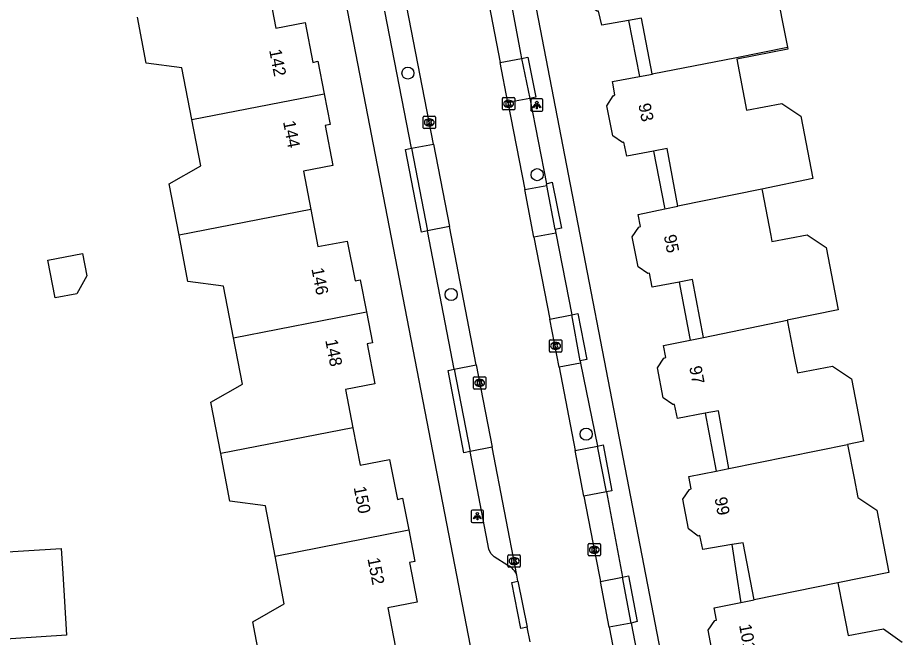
# Model space of a CAD drawing. Extents: x 159628 to 160723, y 388176 to 389416.
# Drawn here: x 160461.7 to 160533.3, y 388506.9 to 388557.1 of the extents above; entities that cross this region are included whole.
import ezdxf

# ---------------------------------------------------------------- set-up
doc = ezdxf.new("R2010")
doc.units = 0
for name, color, linetype in [('IMGEO_Boom', 7, 'Continuous'), ('IMGEO_Kolk', 7, 'Continuous'), ('IMGEO_Lichtpunt', 7, 'Continuous'), ('IMGEO_Pand', 7, 'Continuous'), ('IMGEO_Pand_nummerreeks', 7, 'Continuous'), ('IMGEO_Pand_overbouw', 7, 'Continuous'), ('IMGEO_Parkeervlak_open', 7, 'Continuous'), ('IMGEO_Rijbaan_lokaal_gesloten', 7, 'Continuous'), ('IMGEO_Voetpad_open', 7, 'Continuous')]:
    doc.layers.add(name, color=color, linetype=linetype)

msp = doc.modelspace()

# ---------------------------------------------------------------- linework, layer by layer
at = {"layer": 'IMGEO_Boom'}
for centre in [(160493.297, 388552.575), (160503.758, 388544.358), (160496.797, 388534.666), (160507.718, 388523.365)]:
    msp.add_circle(centre, 0.489, dxfattribs=at)
at = {"layer": 'IMGEO_Kolk'}
for p, q in [((160500.938, 388549.669), (160500.938, 388550.521)), ((160501.013, 388550.595), (160501.865, 388550.595)), ((160501.939, 388550.521), (160501.939, 388549.669)), ((160501.449, 388549.815), (160501.424, 388549.815)), ((160501.426, 388550.375), (160501.451, 388550.375)), ((160494.526, 388548.16), (160494.526, 388549.012)), ((160494.601, 388549.086), (160495.453, 388549.086)), ((160495.527, 388549.012), (160495.527, 388548.16)), ((160501.865, 388549.595), (160501.013, 388549.595)), ((160495.037, 388548.306), (160495.012, 388548.306)), ((160495.014, 388548.866), (160495.039, 388548.866)), ((160495.453, 388548.086), (160494.601, 388548.086)), ((160504.742, 388530.078), (160504.742, 388530.93)), ((160504.817, 388531.004), (160505.669, 388531.004)), ((160505.23, 388530.784), (160505.255, 388530.784)), ((160505.743, 388530.93), (160505.743, 388530.078)), ((160505.669, 388530.004), (160504.817, 388530.004)), ((160505.253, 388530.224), (160505.228, 388530.224)), ((160498.601, 388527.084), (160498.601, 388527.936)), ((160498.676, 388528.01), (160499.528, 388528.01)), ((160499.089, 388527.79), (160499.114, 388527.79)), ((160499.602, 388527.936), (160499.602, 388527.084)), ((160499.528, 388527.01), (160498.676, 388527.01)), ((160499.112, 388527.23), (160499.087, 388527.23)), ((160507.876, 388513.591), (160507.876, 388514.443)), ((160507.951, 388514.517), (160508.803, 388514.517)), ((160508.364, 388514.297), (160508.389, 388514.297)), ((160508.877, 388514.443), (160508.877, 388513.591)), ((160501.387, 388512.676), (160501.387, 388513.528)), ((160501.462, 388513.602), (160502.314, 388513.602)), ((160501.875, 388513.382), (160501.9, 388513.382)), ((160502.388, 388513.528), (160502.388, 388512.676)), ((160508.803, 388513.517), (160507.951, 388513.517)), ((160508.387, 388513.737), (160508.362, 388513.737)), ((160502.314, 388512.602), (160501.462, 388512.602)), ((160501.898, 388512.822), (160501.873, 388512.822))]:
    msp.add_line(p, q, dxfattribs=at)
for points in [[(160500.938, 388549.669), (160500.938, 388550.521)], [(160501.013, 388550.595), (160501.865, 388550.595)], [(160501.939, 388550.521), (160501.939, 388549.669)], [(160501.259, 388550.295), (160501.382, 388550.295), (160501.382, 388550.144), (160501.512, 388550.295), (160501.676, 388550.295), (160501.53, 388550.144), (160501.683, 388549.895), (160501.531, 388549.895), (160501.446, 388550.059), (160501.382, 388549.992), (160501.382, 388549.895), (160501.259, 388549.895), (160501.259, 388550.295)], [(160494.526, 388548.16), (160494.526, 388549.012)], [(160494.601, 388549.086), (160495.453, 388549.086)], [(160495.527, 388549.012), (160495.527, 388548.16)], [(160501.865, 388549.595), (160501.013, 388549.595)], [(160494.847, 388548.786), (160494.97, 388548.786), (160494.97, 388548.635), (160495.1, 388548.786), (160495.264, 388548.786), (160495.118, 388548.635), (160495.271, 388548.386), (160495.119, 388548.386), (160495.034, 388548.55), (160494.97, 388548.483), (160494.97, 388548.386), (160494.847, 388548.386), (160494.847, 388548.786)], [(160495.453, 388548.086), (160494.601, 388548.086)], [(160504.742, 388530.078), (160504.742, 388530.93)], [(160504.817, 388531.004), (160505.669, 388531.004)], [(160505.063, 388530.704), (160505.186, 388530.704), (160505.186, 388530.553), (160505.316, 388530.704), (160505.48, 388530.704), (160505.334, 388530.553), (160505.487, 388530.304), (160505.335, 388530.304), (160505.25, 388530.468), (160505.186, 388530.401), (160505.186, 388530.304), (160505.063, 388530.304), (160505.063, 388530.704)], [(160505.743, 388530.93), (160505.743, 388530.078)], [(160505.669, 388530.004), (160504.817, 388530.004)], [(160498.601, 388527.084), (160498.601, 388527.936)], [(160498.676, 388528.01), (160499.528, 388528.01)], [(160498.922, 388527.71), (160499.045, 388527.71), (160499.045, 388527.559), (160499.175, 388527.71), (160499.339, 388527.71), (160499.193, 388527.559), (160499.346, 388527.31), (160499.194, 388527.31), (160499.109, 388527.474), (160499.045, 388527.407), (160499.045, 388527.31), (160498.922, 388527.31), (160498.922, 388527.71)], [(160499.602, 388527.936), (160499.602, 388527.084)], [(160499.528, 388527.01), (160498.676, 388527.01)], [(160507.876, 388513.591), (160507.876, 388514.443)], [(160507.951, 388514.517), (160508.803, 388514.517)], [(160508.197, 388514.217), (160508.32, 388514.217), (160508.32, 388514.066), (160508.45, 388514.217), (160508.614, 388514.217), (160508.468, 388514.066), (160508.621, 388513.817), (160508.469, 388513.817), (160508.384, 388513.981), (160508.32, 388513.914), (160508.32, 388513.817), (160508.197, 388513.817), (160508.197, 388514.217)], [(160508.877, 388514.443), (160508.877, 388513.591)], [(160501.387, 388512.676), (160501.387, 388513.528)], [(160501.462, 388513.602), (160502.314, 388513.602)], [(160501.708, 388513.302), (160501.831, 388513.302), (160501.831, 388513.151), (160501.961, 388513.302), (160502.125, 388513.302), (160501.979, 388513.151), (160502.132, 388512.902), (160501.98, 388512.902), (160501.895, 388513.066), (160501.831, 388512.999), (160501.831, 388512.902), (160501.708, 388512.902), (160501.708, 388513.302)], [(160502.388, 388513.528), (160502.388, 388512.676)], [(160508.803, 388513.517), (160507.951, 388513.517)], [(160502.314, 388512.602), (160501.462, 388512.602)]]:
    msp.add_lwpolyline(points, dxfattribs=at)
for centre, start, end in [((160501.015, 388550.519), 91.55205, 178.44795), ((160501.015, 388550.519), 91.55205, 178.44795), ((160501.863, 388550.519), 1.55205, 88.44795), ((160501.863, 388550.519), 1.55205, 88.44795), ((160494.603, 388549.01), 91.55205, 178.44795), ((160494.603, 388549.01), 91.55205, 178.44795), ((160495.451, 388549.01), 1.55205, 88.44795), ((160495.451, 388549.01), 1.55205, 88.44795), ((160501.015, 388549.671), 181.55205, 268.44795), ((160501.015, 388549.671), 181.55205, 268.44795), ((160501.863, 388549.671), 271.55205, 358.44795), ((160501.863, 388549.671), 271.55205, 358.44795), ((160494.603, 388548.162), 181.55205, 268.44795), ((160494.603, 388548.162), 181.55205, 268.44795), ((160495.451, 388548.162), 271.55205, 358.44795), ((160495.451, 388548.162), 271.55205, 358.44795), ((160504.819, 388530.928), 91.55205, 178.44795), ((160504.819, 388530.928), 91.55205, 178.44795), ((160505.667, 388530.928), 1.55205, 88.44795), ((160505.667, 388530.928), 1.55205, 88.44795), ((160504.819, 388530.08), 181.55205, 268.44795), ((160504.819, 388530.08), 181.55205, 268.44795), ((160505.667, 388530.08), 271.55205, 358.44795), ((160505.667, 388530.08), 271.55205, 358.44795), ((160498.678, 388527.934), 91.55205, 178.44795), ((160498.678, 388527.934), 91.55205, 178.44795), ((160499.526, 388527.934), 1.55205, 88.44795), ((160499.526, 388527.934), 1.55205, 88.44795), ((160498.678, 388527.086), 181.55205, 268.44795), ((160498.678, 388527.086), 181.55205, 268.44795), ((160499.526, 388527.086), 271.55205, 358.44795), ((160499.526, 388527.086), 271.55205, 358.44795), ((160507.953, 388514.441), 91.55205, 178.44795), ((160507.953, 388514.441), 91.55205, 178.44795), ((160508.801, 388514.441), 1.55205, 88.44795), ((160508.801, 388514.441), 1.55205, 88.44795), ((160501.464, 388513.526), 91.55205, 178.44795), ((160501.464, 388513.526), 91.55205, 178.44795), ((160502.312, 388513.526), 1.55205, 88.44795), ((160502.312, 388513.526), 1.55205, 88.44795), ((160507.953, 388513.593), 181.55205, 268.44795), ((160507.953, 388513.593), 181.55205, 268.44795), ((160508.801, 388513.593), 271.55205, 358.44795), ((160508.801, 388513.593), 271.55205, 358.44795), ((160501.464, 388512.678), 181.55205, 268.44795), ((160501.464, 388512.678), 181.55205, 268.44795), ((160502.312, 388512.678), 271.55205, 358.44795), ((160502.312, 388512.678), 271.55205, 358.44795)]:
    msp.add_arc(centre, 0.0765, start, end, dxfattribs=at)
for centre, major_axis, ratio, start_param, end_param in [((160501.425, 388550.095), (-0.387, 0.002), 0.722429, 4.712389, 7.853982), ((160501.45, 388550.095), (-0.39, 0.002), 0.717154, 1.570796, 4.712389), ((160495.013, 388548.586), (-0.387, 0.002), 0.722429, 4.712389, 7.853982), ((160495.038, 388548.586), (-0.39, 0.002), 0.717154, 1.570796, 4.712389), ((160505.229, 388530.504), (-0.387, 0.002), 0.722429, 4.712389, 7.853982), ((160505.254, 388530.504), (-0.39, 0.002), 0.717154, 1.570796, 4.712389), ((160499.088, 388527.51), (-0.387, 0.002), 0.722429, 4.712389, 7.853982), ((160499.113, 388527.51), (-0.39, 0.002), 0.717154, 1.570796, 4.712389), ((160508.363, 388514.017), (-0.387, 0.002), 0.722429, 4.712389, 7.853982), ((160508.388, 388514.017), (-0.39, 0.002), 0.717154, 1.570796, 4.712389), ((160501.874, 388513.102), (-0.387, 0.002), 0.722429, 4.712389, 7.853982), ((160501.899, 388513.102), (-0.39, 0.002), 0.717154, 1.570796, 4.712389)]:
    msp.add_ellipse(centre, major_axis=major_axis, ratio=ratio, start_param=start_param, end_param=end_param, dxfattribs=at)
at = {"layer": 'IMGEO_Lichtpunt'}
for p, q in [((160504.13, 388550.489), (160503.322, 388550.489)), ((160504.13, 388550.489), (160503.322, 388550.489)), ((160503.228, 388550.394), (160503.228, 388549.587)), ((160503.228, 388550.394), (160503.228, 388549.587)), ((160504.224, 388549.587), (160504.224, 388550.394)), ((160504.224, 388549.587), (160504.224, 388550.394)), ((160503.322, 388549.493), (160504.13, 388549.493)), ((160503.322, 388549.493), (160504.13, 388549.493)), ((160498.421, 388517.13), (160498.421, 388516.323)), ((160498.421, 388517.13), (160498.421, 388516.323)), ((160499.323, 388517.225), (160498.515, 388517.225)), ((160499.323, 388517.225), (160498.515, 388517.225)), ((160499.417, 388516.323), (160499.417, 388517.13)), ((160499.417, 388516.323), (160499.417, 388517.13)), ((160498.515, 388516.229), (160499.323, 388516.229)), ((160498.515, 388516.229), (160499.323, 388516.229))]:
    msp.add_line(p, q, dxfattribs=at)
for points in [[(160503.602, 388550.058), (160503.641, 388550.03), (160503.453, 388549.768), (160503.415, 388549.795), (160503.602, 388550.058)], [(160503.704, 388550.01), (160503.751, 388550.01), (160503.751, 388549.688), (160503.704, 388549.688), (160503.704, 388550.01)], [(160503.814, 388550.03), (160503.852, 388550.057), (160504.039, 388549.795), (160504, 388549.767), (160503.814, 388550.03)], [(160498.795, 388516.794), (160498.834, 388516.766), (160498.646, 388516.504), (160498.608, 388516.531), (160498.795, 388516.794)], [(160499.007, 388516.766), (160499.045, 388516.793), (160499.232, 388516.531), (160499.193, 388516.503), (160499.007, 388516.766)], [(160498.897, 388516.746), (160498.944, 388516.746), (160498.944, 388516.424), (160498.897, 388516.424), (160498.897, 388516.746)]]:
    msp.add_lwpolyline(points, dxfattribs=at)
for centre in [(160503.727, 388550.192), (160498.92, 388516.928)]:
    msp.add_circle(centre, 0.0994, dxfattribs=at)
for centre, start, end in [((160503.322, 388550.394), 90, 180), ((160503.322, 388550.394), 90, 180), ((160504.13, 388550.394), 0, 90), ((160504.13, 388550.394), 0, 90), ((160503.322, 388549.587), 180, 270), ((160503.322, 388549.587), 180, 270), ((160504.13, 388549.587), 270, 0), ((160504.13, 388549.587), 270, 360), ((160498.515, 388517.13), 90, 180), ((160498.515, 388517.13), 90, 180), ((160499.323, 388517.13), 0, 90), ((160499.323, 388517.13), 0, 90), ((160498.515, 388516.323), 180, 270), ((160498.515, 388516.323), 180, 270), ((160499.323, 388516.323), 270, 0), ((160499.323, 388516.323), 270, 360)]:
    msp.add_arc(centre, 0.0946, start, end, dxfattribs=at)
at = {"layer": 'IMGEO_Pand'}
for points in [[(160513.069, 388552.505), (160512.202, 388557.012), (160511.147, 388556.832), (160508.972, 388556.462), (160508.727, 388557.591), (160508.598, 388557.575), (160507.815, 388558.103), (160507.35, 388560.538), (160507.854, 388561.37), (160507.989, 388561.398), (160507.795, 388562.505), (160512.703, 388563.461), (160517.792, 388564.468), (160518.704, 388560.154), (160521.484, 388560.742), (160523.019, 388559.712), (160523.968, 388554.803), (160523.995, 388554.666)], [(160482.038, 388559.175), (160482.61, 388556.218), (160484.972, 388556.675), (160485.598, 388553.438), (160486.016, 388553.537), (160486.531, 388550.898)], [(160475.818, 388548.808), (160475.013, 388553), (160472.126, 388553.374), (160471.414, 388557.102)], [(160513.069, 388552.505), (160519.867, 388553.85), (160523.995, 388554.666)], [(160523.995, 388554.666), (160524.027, 388554.499), (160519.896, 388553.7), (160520.695, 388549.57), (160523.547, 388550.121), (160525.072, 388549.089), (160526.048, 388544.043), (160521.926, 388543.197)], [(160515.145, 388541.806), (160514.26, 388546.473), (160513.176, 388546.268), (160510.998, 388545.857), (160510.757, 388546.987), (160510.657, 388546.967), (160509.873, 388547.503), (160509.377, 388549.935), (160509.912, 388550.739), (160510.045, 388550.807), (160509.873, 388551.756), (160509.847, 388551.9), (160512.03, 388552.299), (160513.072, 388552.49), (160513.069, 388552.505)], [(160475.818, 388548.808), (160486.531, 388550.898)], [(160486.531, 388550.898), (160487.016, 388548.41), (160486.593, 388548.329), (160487.213, 388545.104), (160484.844, 388544.649), (160485.444, 388541.533)], [(160474.785, 388539.453), (160473.987, 388543.63), (160476.536, 388545.066), (160475.818, 388548.808)], [(160521.926, 388543.197), (160515.145, 388541.806)], [(160521.926, 388543.197), (160521.949, 388543.077), (160522.656, 388539.424), (160522.748, 388538.947), (160525.6, 388539.498), (160527.125, 388538.466), (160528.101, 388533.421), (160523.981, 388532.578)], [(160485.444, 388541.533), (160474.785, 388539.453)], [(160485.444, 388541.533), (160486.021, 388538.535), (160488.391, 388538.991), (160489.019, 388535.781), (160489.446, 388535.86), (160489.948, 388533.258)], [(160517.218, 388531.195), (160516.326, 388535.882), (160515.239, 388535.674), (160513.058, 388535.257), (160512.849, 388536.399), (160512.707, 388536.351), (160511.92, 388536.902), (160511.441, 388539.333), (160511.975, 388540.119), (160512.106, 388540.168), (160511.912, 388541.143), (160514.075, 388541.587), (160515.145, 388541.806)], [(160479.188, 388531.159), (160478.386, 388535.339), (160475.499, 388535.713), (160474.785, 388539.453)], [(160464.178, 388537.436), (160466.968, 388537.969), (160467.312, 388536.168), (160466.512, 388534.725), (160464.76, 388534.391), (160464.178, 388537.436)], [(160479.188, 388531.159), (160489.948, 388533.258)], [(160489.948, 388533.258), (160490.433, 388530.746), (160490.01, 388530.665), (160490.63, 388527.435), (160488.257, 388526.981), (160488.849, 388523.889)], [(160517.218, 388531.195), (160523.981, 388532.578)], [(160523.981, 388532.578), (160524.007, 388532.446), (160524.555, 388529.645), (160524.814, 388528.32), (160527.653, 388528.875), (160529.178, 388527.844), (160530.154, 388522.798), (160528.867, 388522.537)], [(160478.156, 388521.803), (160477.362, 388525.96), (160479.909, 388527.405), (160479.188, 388531.159)], [(160519.263, 388520.586), (160518.421, 388525.265), (160517.337, 388525.061), (160515.101, 388524.641), (160514.859, 388525.77), (160514.73, 388525.753), (160513.96, 388526.304), (160513.5, 388528.726), (160514.014, 388529.51), (160514.15, 388529.555), (160513.973, 388530.531), (160516.128, 388530.972), (160517.218, 388531.195)], [(160488.849, 388523.889), (160478.156, 388521.803)], [(160488.849, 388523.889), (160489.431, 388520.854), (160491.806, 388521.31), (160492.442, 388518.09), (160492.869, 388518.177), (160493.361, 388515.617)], [(160519.263, 388520.586), (160528.867, 388522.537)], [(160528.867, 388522.537), (160528.897, 388522.382), (160529.393, 388519.818), (160529.696, 388518.25), (160531.231, 388517.221), (160532.207, 388512.175), (160528.083, 388511.34)], [(160482.555, 388513.508), (160481.776, 388517.567), (160478.894, 388517.94), (160478.156, 388521.803)], [(160521.305, 388509.967), (160520.414, 388514.587), (160519.498, 388514.433), (160517.16, 388514.04), (160516.926, 388515.157), (160516.775, 388515.11), (160516.007, 388515.694), (160515.547, 388518.115), (160516.07, 388518.901), (160516.207, 388518.932), (160516.021, 388519.927), (160518.24, 388520.378), (160519.263, 388520.586)], [(160493.361, 388515.617), (160493.85, 388513.074), (160493.428, 388512.994), (160494.046, 388509.763), (160491.679, 388509.311), (160492.289, 388506.12), (160481.543, 388504.067), (160480.753, 388508.177), (160483.299, 388509.633), (160482.555, 388513.508)], [(160482.555, 388513.508), (160493.361, 388515.617)], [(160452.717, 388514.549), (160458.604, 388514.917), (160458.68, 388513.705), (160465.248, 388514.117), (160465.375, 388512.09), (160465.688, 388507.099), (160459.091, 388506.686), (160459.235, 388504.249), (160455.986, 388504.061), (160456.01, 388503.605), (160453.385, 388503.447)], [(160528.083, 388511.34), (160521.305, 388509.967)], [(160528.083, 388511.34), (160528.108, 388511.209), (160528.453, 388509.427), (160528.907, 388507.079), (160531.759, 388507.63), (160533.294, 388506.549)], [(160518.05, 388505.087), (160517.588, 388507.509), (160518.123, 388508.293), (160518.254, 388508.323), (160518.069, 388509.312), (160520.238, 388509.751), (160521.305, 388509.967)]]:
    msp.add_lwpolyline(points, dxfattribs=at)
at = {"layer": 'IMGEO_Pand_overbouw'}
for points in [[(160511.147, 388556.832), (160512.03, 388552.299), (160513.072, 388552.49), (160513.069, 388552.505), (160512.202, 388557.012)], [(160514.26, 388546.473), (160513.176, 388546.268), (160514.052, 388541.706), (160514.075, 388541.587), (160515.145, 388541.806)], [(160516.326, 388535.882), (160515.239, 388535.674), (160516.104, 388531.099), (160516.128, 388530.972), (160517.218, 388531.195)], [(160518.421, 388525.265), (160517.337, 388525.061), (160518.24, 388520.378), (160519.263, 388520.586)], [(160520.414, 388514.587), (160519.498, 388514.433), (160519.858, 388512.159), (160520.217, 388509.886), (160520.238, 388509.751), (160521.305, 388509.967)]]:
    msp.add_lwpolyline(points, close=True, dxfattribs=at)
at = {"layer": 'IMGEO_Parkeervlak_open'}
for points in [[(160500.761, 388553.427), (160502.498, 388553.764)], [(160503.154, 388550.53), (160501.389, 388550.188)], [(160493.577, 388546.491), (160495.366, 388546.837)], [(160502.75, 388543.149), (160504.531, 388543.493)], [(160504.531, 388543.493), (160504.505, 388543.627)], [(160505.217, 388539.931), (160504.531, 388543.493)], [(160496.657, 388540.159), (160494.871, 388539.805)], [(160505.274, 388539.633), (160503.496, 388539.29)], [(160504.776, 388532.662), (160506.548, 388533.022)], [(160497.033, 388528.619), (160498.821, 388528.965)], [(160507.271, 388529.117), (160505.526, 388528.78)], [(160500.106, 388522.319), (160498.322, 388521.95)], [(160506.825, 388522.046), (160508.624, 388522.393)], [(160509.366, 388518.688), (160507.541, 388518.336)], [(160508.867, 388511.454), (160510.651, 388511.798)], [(160511.371, 388508.079), (160509.582, 388507.739)]]:
    msp.add_lwpolyline(points, dxfattribs=at)
at = {"layer": 'IMGEO_Rijbaan_lokaal_gesloten'}
for points in [[(160499.008, 388562.545), (160499.419, 388560.347), (160500, 388557.352), (160500.761, 388553.427)], [(160495.366, 388546.837), (160493.221, 388557.933)], [(160501.389, 388550.188), (160500.761, 388553.427)], [(160501.389, 388550.188), (160502.75, 388543.149)], [(160495.366, 388546.837), (160496.657, 388540.159)], [(160503.496, 388539.29), (160502.75, 388543.149)], [(160498.821, 388528.965), (160496.657, 388540.159)], [(160503.496, 388539.29), (160504.776, 388532.662)], [(160505.526, 388528.78), (160504.776, 388532.662)], [(160498.821, 388528.965), (160500.106, 388522.319)], [(160505.526, 388528.78), (160506.825, 388522.046)], [(160502.109, 388511.96), (160500.106, 388522.319)], [(160507.541, 388518.336), (160506.825, 388522.046)], [(160507.541, 388518.336), (160508.448, 388513.63), (160508.867, 388511.454)], [(160502.203, 388511.475), (160502.109, 388511.96)], [(160502.203, 388511.475), (160502.955, 388507.741)], [(160509.582, 388507.739), (160508.867, 388511.454)], [(160503.185, 388506.569), (160502.955, 388507.741)], [(160509.582, 388507.739), (160510.9, 388500.893)]]:
    msp.add_lwpolyline(points, dxfattribs=at)
at = {"layer": 'IMGEO_Voetpad_open'}
for points in [[(160498.535, 388505.413), (160484.44, 388578.192), (160478.871, 388606.944)], [(160502.621, 388563.282), (160514.352, 388502.517), (160514.804, 388500), (160514.837, 388499.752), (160514.87, 388499.48), (160514.947, 388498.75), (160515.011, 388497.924), (160515.036, 388497.776), (160515.039, 388497.412), (160515.064, 388496.686)], [(160501.298, 388560.12), (160502.411, 388554.191), (160502.498, 388553.764)], [(160493.577, 388546.491), (160491.43, 388557.587)], [(160502.498, 388553.764), (160502.988, 388553.864), (160503.644, 388550.629), (160503.154, 388550.53)], [(160502.498, 388553.764), (160503.154, 388550.53)], [(160503.154, 388550.53), (160504.505, 388543.627)], [(160494.871, 388539.805), (160494.387, 388539.708), (160493.093, 388546.389), (160493.577, 388546.491)], [(160493.577, 388546.491), (160494.871, 388539.805)], [(160504.505, 388543.627), (160504.972, 388543.744), (160505.714, 388540.036), (160505.217, 388539.931)], [(160497.033, 388528.619), (160494.871, 388539.805)], [(160505.217, 388539.931), (160505.274, 388539.633)], [(160505.274, 388539.633), (160506.548, 388533.022)], [(160506.548, 388533.022), (160507.049, 388533.124), (160507.769, 388529.393), (160507.237, 388529.287)], [(160507.237, 388529.287), (160506.548, 388533.022)], [(160507.237, 388529.287), (160507.271, 388529.117)], [(160507.271, 388529.117), (160508.624, 388522.393)], [(160498.322, 388521.95), (160497.822, 388521.844), (160496.543, 388528.519), (160497.033, 388528.619)], [(160497.033, 388528.619), (160498.322, 388521.95)], [(160501.394, 388512.743), (160500.268, 388513.454), (160500, 388513.71), (160499.845, 388514.072), (160498.322, 388521.95)], [(160508.624, 388522.393), (160509.083, 388522.497), (160509.801, 388518.786), (160509.366, 388518.688)], [(160509.366, 388518.688), (160508.624, 388522.393)], [(160509.366, 388518.688), (160510.651, 388511.798)], [(160510.651, 388511.798), (160511.137, 388511.914), (160511.857, 388508.214), (160511.371, 388508.079)], [(160511.371, 388508.079), (160510.651, 388511.798)], [(160502.955, 388507.741), (160502.432, 388507.634), (160501.693, 388511.352), (160502.203, 388511.475)], [(160511.371, 388508.079), (160512.671, 388501.233)]]:
    msp.add_lwpolyline(points, dxfattribs=at)
msp.add_arc((160500.763, 388511.449), 1.439, 20.78638, 64.01543, dxfattribs=at)

# ---------------------------------------------------------------- texts
at = {"layer": 'IMGEO_Pand_nummerreeks'}
for s, rotation, p in [('142', 280.96099, (160482.066, 388554.425)), ('93', 281.5277, (160511.93, 388550.033)), ('144', 280.96099, (160483.188, 388548.637)), ('95', 281.14382, (160513.993, 388539.415)), ('146', 280.96532, (160485.486, 388536.742)), ('148', 280.96532, (160486.605, 388530.96)), ('97', 280.75421, (160516.051, 388528.796)), ('150', 280.97844, (160488.901, 388519.058)), ('99', 280.75994, (160518.098, 388518.186)), ('152', 280.97844, (160490.02, 388513.29)), ('101', 280.80004, (160520.075, 388507.922))]:
    msp.add_text(s, height=1, rotation=rotation, dxfattribs=at).set_placement(p)

doc.saveas('drawing.dxf')
